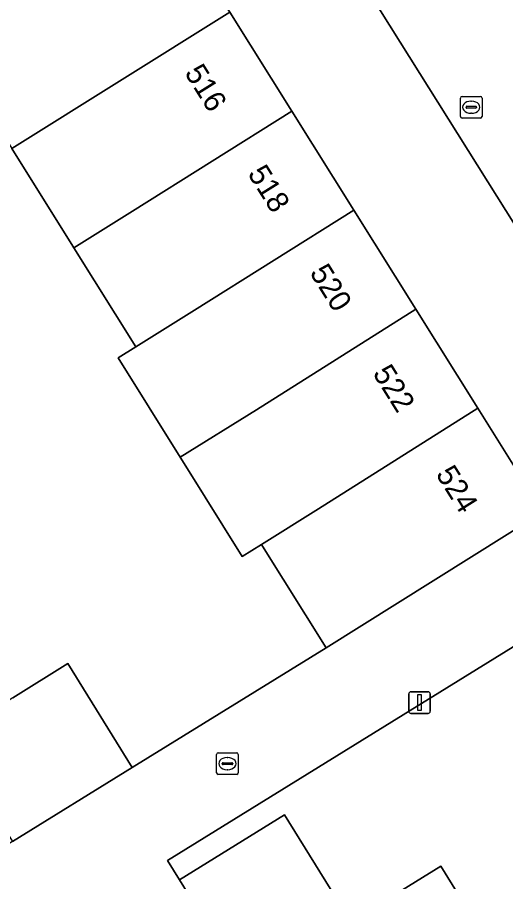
# Model space of a CAD drawing. Extents: x 157767 to 159172, y 387839 to 389425.
# Drawn here: x 158500.2 to 158522.76, y 388270.73 to 388310.69 of the extents above; entities that cross this region are included whole.
import ezdxf

# ---------------------------------------------------------------- set-up
doc = ezdxf.new("R2010")
doc.units = 0
for name, color, linetype in [('IMGEO_Brandkraan', 7, 'Continuous'), ('IMGEO_Erf', 7, 'Continuous'), ('IMGEO_Kolk', 7, 'Continuous'), ('IMGEO_Lichtmast', 7, 'Continuous'), ('IMGEO_Muur', 7, 'Continuous'), ('IMGEO_Pand', 7, 'Continuous'), ('IMGEO_Pand_nummerreeks', 7, 'Continuous'), ('IMGEO_Rijbaan_lokaal_open', 7, 'Continuous')]:
    doc.layers.add(name, color=color, linetype=linetype)

msp = doc.modelspace()

# ---------------------------------------------------------------- linework, layer by layer
at = {"layer": 'IMGEO_Brandkraan'}
for p, q in [((158520.747, 388307.028), (158521.599, 388307.028)), ((158520.672, 388306.102), (158520.672, 388306.954)), ((158521.16, 388306.808), (158521.185, 388306.808)), ((158521.673, 388306.954), (158521.673, 388306.102)), ((158520.931, 388306.522), (158520.931, 388306.534)), ((158521.369, 388306.485), (158520.971, 388306.485)), ((158520.974, 388306.571), (158521.372, 388306.571)), ((158521.183, 388306.248), (158521.158, 388306.248)), ((158521.415, 388306.534), (158521.415, 388306.522)), ((158521.599, 388306.028), (158520.747, 388306.028))]:
    msp.add_line(p, q, dxfattribs=at)
for points in [[(158520.747, 388307.028), (158521.599, 388307.028)], [(158520.672, 388306.102), (158520.672, 388306.954)], [(158521.673, 388306.954), (158521.673, 388306.102)], [(158521.599, 388306.028), (158520.747, 388306.028)]]:
    msp.add_lwpolyline(points, dxfattribs=at)
for centre, radius, start, end in [((158520.749, 388306.952), 0.0765, 91.552, 178.448), ((158520.749, 388306.952), 0.0765, 91.552, 178.448), ((158521.597, 388306.952), 0.0765, 1.552, 88.448), ((158521.597, 388306.952), 0.0765, 1.552, 88.448), ((158520.971, 388306.531), 0.0403, 85.8775, 175.7526), ((158520.968, 388306.521), 0.0366, 178.938, 274.7102), ((158521.372, 388306.528), 0.043, 264.8664, 352.4533), ((158521.376, 388306.533), 0.0386, 1.7309, 96.639), ((158520.749, 388306.104), 0.0765, 181.552, 268.448), ((158520.749, 388306.104), 0.0765, 181.552, 268.448), ((158521.597, 388306.104), 0.0765, 271.552, 358.448), ((158521.597, 388306.104), 0.0765, 271.552, 358.448)]:
    msp.add_arc(centre, radius, start, end, dxfattribs=at)
for centre, major_axis, ratio, start_param, end_param in [((158521.159, 388306.528), (-0.387, 0.002), 0.722429, 4.712389, 7.853982), ((158521.184, 388306.528), (-0.39, 0.002), 0.717154, 1.570796, 4.712389)]:
    msp.add_ellipse(centre, major_axis=major_axis, ratio=ratio, start_param=start_param, end_param=end_param, dxfattribs=at)
at = {"layer": 'IMGEO_Erf'}
for points in [[(158512.028, 388318.905), (158506.997, 388315.751), (158508.597, 388313.194), (158509.89, 388311.127), (158510.015, 388310.928), (158512.878, 388306.351), (158515.743, 388301.774), (158518.606, 388297.197), (158521.472, 388292.617), (158524.478, 388287.813), (158529.553, 388290.95)], [(158535.956, 388289.514), (158531.97, 388287.052), (158526.18, 388283.476), (158507.147, 388271.72), (158507.701, 388270.816), (158512.548, 388273.818), (158515.609, 388268.876), (158519.77, 388271.449), (158522.755, 388266.607), (158518.601, 388264.047), (158521.616, 388259.178), (158524.64, 388254.297), (158528.55, 388256.719), (158531.183, 388252.468), (158531.542, 388251.889), (158528.492, 388250), (158527.618, 388249.459), (158530.68, 388244.515), (158530.099, 388244.155), (158525.848, 388241.522), (158526.344, 388240.622), (158527.662, 388241.411), (158555.243, 388258.379)]]:
    msp.add_lwpolyline(points, close=True, dxfattribs=at)
msp.add_lwpolyline([(158500, 388279.23), (158502.538, 388280.818), (158505.508, 388276.012), (158514.467, 388281.548), (158511.528, 388286.245), (158511.48, 388286.322), (158510.598, 388285.771), (158507.995, 388289.932), (158507.733, 388290.351), (158504.859, 388294.943), (158505.684, 388295.459), (158502.82, 388300.034), (158502.773, 388300.109), (158499.952, 388304.616)], dxfattribs=at)
at = {"layer": 'IMGEO_Kolk'}
for p, q in [((158509.486, 388276.69), (158510.338, 388276.69)), ((158509.411, 388275.764), (158509.411, 388276.616)), ((158509.899, 388276.47), (158509.924, 388276.47)), ((158510.412, 388276.616), (158510.412, 388275.764)), ((158509.67, 388276.184), (158509.67, 388276.196)), ((158510.108, 388276.147), (158509.71, 388276.147)), ((158509.713, 388276.233), (158510.111, 388276.233)), ((158509.922, 388275.91), (158509.897, 388275.91)), ((158510.154, 388276.196), (158510.154, 388276.184)), ((158510.338, 388275.69), (158509.486, 388275.69))]:
    msp.add_line(p, q, dxfattribs=at)
for points in [[(158509.486, 388276.69), (158510.338, 388276.69)], [(158509.411, 388275.764), (158509.411, 388276.616)], [(158510.412, 388276.616), (158510.412, 388275.764)], [(158510.338, 388275.69), (158509.486, 388275.69)]]:
    msp.add_lwpolyline(points, dxfattribs=at)
for centre, radius, start, end in [((158509.488, 388276.614), 0.0765, 91.552, 178.448), ((158509.488, 388276.614), 0.0765, 91.552, 178.448), ((158510.336, 388276.614), 0.0765, 1.552, 88.448), ((158510.336, 388276.614), 0.0765, 1.552, 88.448), ((158509.71, 388276.193), 0.0403, 85.8775, 175.7526), ((158509.707, 388276.183), 0.0366, 178.938, 274.7102), ((158510.111, 388276.19), 0.043, 264.8664, 352.4533), ((158510.115, 388276.195), 0.0386, 1.7309, 96.639), ((158509.488, 388275.766), 0.0765, 181.552, 268.448), ((158509.488, 388275.766), 0.0765, 181.552, 268.448), ((158510.336, 388275.766), 0.0765, 271.552, 358.448), ((158510.336, 388275.766), 0.0765, 271.552, 358.448)]:
    msp.add_arc(centre, radius, start, end, dxfattribs=at)
for centre, major_axis, ratio, start_param, end_param in [((158509.898, 388276.19), (-0.387, 0.002), 0.722429, 4.712389, 7.853982), ((158509.923, 388276.19), (-0.39, 0.002), 0.717154, 1.570796, 4.712389)]:
    msp.add_ellipse(centre, major_axis=major_axis, ratio=ratio, start_param=start_param, end_param=end_param, dxfattribs=at)
at = {"layer": 'IMGEO_Lichtmast'}
for p, q in [((158518.386, 388279.513), (158519.176, 388279.513)), ((158519.176, 388279.513), (158518.386, 388279.513)), ((158518.286, 388278.613), (158518.286, 388279.413)), ((158518.286, 388279.413), (158518.286, 388278.613)), ((158519.276, 388279.413), (158519.276, 388278.613)), ((158519.276, 388278.613), (158519.276, 388279.413)), ((158519.176, 388278.513), (158518.386, 388278.513)), ((158518.386, 388278.513), (158519.176, 388278.513))]:
    msp.add_line(p, q, dxfattribs=at)
msp.add_lwpolyline([(158518.706, 388279.388), (158518.856, 388279.388), (158518.856, 388278.638), (158518.706, 388278.638), (158518.706, 388279.388)], dxfattribs=at)
for centre, start, end in [((158518.386, 388279.413), 90, 180), ((158518.386, 388279.413), 90, 180), ((158519.176, 388279.413), 0, 90), ((158519.176, 388279.413), 360, 90), ((158518.386, 388278.613), 180, 270), ((158518.386, 388278.613), 180, 270), ((158519.176, 388278.613), 270, 0), ((158519.176, 388278.613), 270, 0)]:
    msp.add_arc(centre, 0.1, start, end, dxfattribs=at)
at = {"layer": 'IMGEO_Muur'}
for points in [[(158507.701, 388270.816), (158507.147, 388271.72), (158526.18, 388283.476)], [(158505.508, 388276.012), (158514.467, 388281.548)]]:
    msp.add_lwpolyline(points, dxfattribs=at)
at = {"layer": 'IMGEO_Pand'}
for points in [[(158510.015, 388310.928), (158509.89, 388311.127), (158508.597, 388313.194), (158506.997, 388315.751), (158502.759, 388313.099), (158500, 388311.373), (158496.927, 388309.45), (158499.952, 388304.616)], [(158512.878, 388306.351), (158510.015, 388310.928), (158499.952, 388304.616), (158502.773, 388300.109), (158502.82, 388300.034), (158505.53, 388301.73)], [(158515.743, 388301.774), (158512.878, 388306.351), (158505.53, 388301.73), (158502.82, 388300.034), (158505.684, 388295.459), (158508.39, 388297.15)], [(158518.606, 388297.197), (158515.743, 388301.774), (158508.39, 388297.15), (158505.684, 388295.459), (158504.859, 388294.943), (158507.733, 388290.351), (158511.26, 388292.55)], [(158521.472, 388292.617), (158518.606, 388297.197), (158511.26, 388292.55), (158507.733, 388290.351), (158507.995, 388289.932), (158510.598, 388285.771), (158511.48, 388286.322), (158514.12, 388287.97)], [(158524.478, 388287.813), (158521.472, 388292.617), (158514.12, 388287.97), (158511.48, 388286.322), (158511.528, 388286.245), (158514.467, 388281.548)], [(158497.007, 388277.356), (158499.264, 388273.749), (158499.978, 388272.594), (158505.508, 388276.012), (158502.538, 388280.818), (158500, 388279.23), (158499.353, 388278.825)], [(158515.609, 388268.876), (158512.548, 388273.818), (158507.701, 388270.816), (158510.76, 388265.877)], [(158515.609, 388268.876), (158510.76, 388265.877), (158513.747, 388261.055), (158518.601, 388264.047), (158522.755, 388266.607), (158519.77, 388271.449)]]:
    msp.add_lwpolyline(points, close=True, dxfattribs=at)
at = {"layer": 'IMGEO_Rijbaan_lokaal_open'}
msp.add_lwpolyline([(158502.602, 388348.033), (158500, 388352.471), (158496.033, 388353.971), (158495.329, 388353.686), (158492.289, 388352.456), (158496.17, 388344.444), (158500, 388338.235), (158500.583, 388337.29), (158502.814, 388333.732), (158508.134, 388325.154), (158509.684, 388322.644), (158511.308, 388320.053), (158512.028, 388318.905), (158529.553, 388290.95), (158531.97, 388287.052), (158535.956, 388289.514), (158536.64, 388289.939), (158532.05, 388297.782), (158526.372, 388307.483)], close=True, dxfattribs=at)
msp.add_lwpolyline([(158510.76, 388265.877), (158507.701, 388270.816), (158507.147, 388271.72), (158526.18, 388283.476), (158531.97, 388287.052), (158529.553, 388290.95), (158524.478, 388287.813), (158514.467, 388281.548), (158505.508, 388276.012), (158499.978, 388272.594), (158498.726, 388271.821), (158498.907, 388271.531), (158500, 388269.754)], dxfattribs=at)

# ---------------------------------------------------------------- texts
at = {"layer": 'IMGEO_Pand_nummerreeks'}
for s, p in [('516', (158507.905, 388308.118)), ('518', (158510.82, 388303.459)), ('520', (158513.685, 388298.881)), ('522', (158516.595, 388294.229)), ('524', (158519.51, 388289.57))]:
    msp.add_text(s, height=1, rotation=302.0339, dxfattribs=at).set_placement(p)

doc.saveas('drawing.dxf')
